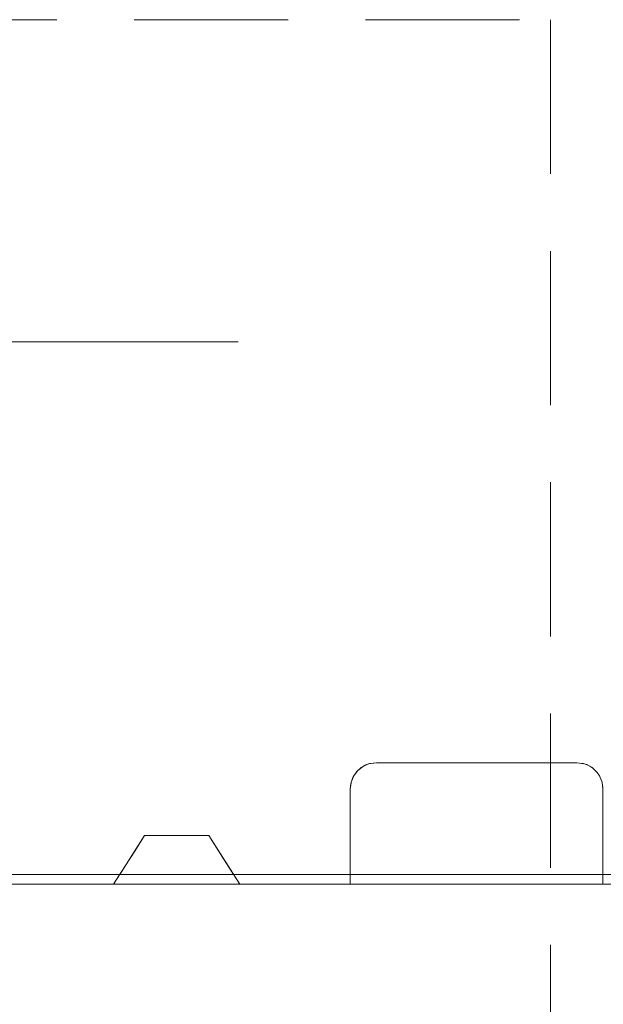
# Model space of a CAD drawing. Header units: millimetres. Extents: x 2 to 902, y -447 to 199.
# Tile 976 of 1056: x 54.49 to 55.69, y 180.68 to 182.71. Entities that reach past the tile are written whole.
import ezdxf

# ---------------------------------------------------------------- set-up
doc = ezdxf.new("R2010")
doc.units = ezdxf.units.MM
doc.header["$MEASUREMENT"] = 0
doc.linetypes.add('HIDDEN2', pattern=[0.47625, 0.3175, -0.15875])
for name, color, linetype, lineweight in [('AF-Textos conduto', 7, 'Continuous', 9), ('DI-Detalhes', 1, 'HIDDEN2', 9), ('IFC-Elemento construtivo genérico-Contorno', 253, 'Continuous', 5), ('IFC-Laje-Contorno', 134, 'Continuous', 5), ('IFC-Parede padrão-Contorno', 44, 'Continuous', 5)]:
    doc.layers.add(name, color=color, linetype=linetype, lineweight=lineweight)

msp = doc.modelspace()

# ---------------------------------------------------------------- linework, layer by layer
at = {"layer": 'AF-Textos conduto'}
msp.add_lwpolyline([(51.7484, 180.8417), (51.7484, 182.0417), (54.9405, 182.0417)], dxfattribs=at)
at = {"layer": 'DI-Detalhes'}
msp.add_lwpolyline([(49.4871, 182.705), (55.5831, 182.705), (55.5831, 179.3352), (49.4871, 179.3352), (49.4871, 182.705)], dxfattribs=at)
at = {"layer": 'IFC-Elemento construtivo genérico-Contorno', "color": 7, "lineweight": 5}
for p, q in [((55.1784, 181.1484), (55.1869, 181.1595)), ((55.1784, 181.1484), (55.1869, 181.1595)), ((55.1784, 181.1484), (55.1829, 181.155)), ((55.1784, 181.1484), (55.1829, 181.155)), ((55.1829, 181.155), (55.1869, 181.1595)), ((55.1829, 181.155), (55.1869, 181.1595)), ((55.1838, 181.156), (55.1841, 181.1565)), ((55.1838, 181.156), (55.1841, 181.1565)), ((55.1841, 181.1565), (55.1847, 181.157)), ((55.1841, 181.1565), (55.1847, 181.157)), ((55.1841, 181.1565), (55.1847, 181.157)), ((55.1841, 181.1565), (55.1847, 181.157)), ((55.1869, 181.1595), (55.198, 181.168)), ((55.1869, 181.1595), (55.198, 181.168)), ((55.1869, 181.1595), (55.1914, 181.1635)), ((55.1869, 181.1595), (55.1914, 181.1635)), ((55.1914, 181.1635), (55.198, 181.168)), ((55.1914, 181.1635), (55.198, 181.168)), ((55.1927, 181.1644), (55.1934, 181.1651)), ((55.1927, 181.1644), (55.1934, 181.1651)), ((55.1927, 181.1644), (55.1934, 181.1651)), ((55.1927, 181.1644), (55.1934, 181.1651)), ((55.1934, 181.1651), (55.1947, 181.1658)), ((55.1934, 181.1651), (55.1947, 181.1658)), ((55.1934, 181.1651), (55.1947, 181.1658)), ((55.1934, 181.1651), (55.1947, 181.1658)), ((55.198, 181.168), (55.2109, 181.1734)), ((55.198, 181.168), (55.2109, 181.1734)), ((55.198, 181.168), (55.2016, 181.1699)), ((55.198, 181.168), (55.2016, 181.1699)), ((55.2016, 181.1699), (55.2109, 181.1734)), ((55.2016, 181.1699), (55.2109, 181.1734)), ((55.2033, 181.1706), (55.2045, 181.1712)), ((55.2033, 181.1706), (55.2045, 181.1712)), ((55.2033, 181.1706), (55.2045, 181.1712)), ((55.2033, 181.1706), (55.2045, 181.1712)), ((55.2045, 181.1712), (55.2051, 181.1712)), ((55.2045, 181.1712), (55.2051, 181.1712)), ((55.2109, 181.1734), (55.2248, 181.1752)), ((55.2109, 181.1734), (55.2248, 181.1752)), ((55.2109, 181.1734), (55.2129, 181.1739)), ((55.2109, 181.1734), (55.2129, 181.1739)), ((55.2121, 181.1734), (55.2197, 181.1744)), ((55.2121, 181.1734), (55.2197, 181.1744)), ((55.2129, 181.1739), (55.2248, 181.1752)), ((55.2129, 181.1739), (55.2248, 181.1752)), ((55.2197, 181.1744), (55.2264, 181.1752)), ((55.2197, 181.1744), (55.2264, 181.1752)), ((55.2248, 181.1752), (55.6376, 181.1752)), ((55.2248, 181.1752), (55.2264, 181.1752)), ((55.2248, 181.1752), (55.6376, 181.1752)), ((55.2248, 181.1752), (55.2264, 181.1752)), ((55.2264, 181.1752), (55.231, 181.1752)), ((55.2264, 181.1752), (55.231, 181.1752)), ((55.231, 181.1752), (55.2384, 181.1752)), ((55.231, 181.1752), (55.2384, 181.1752)), ((55.2384, 181.1752), (55.248, 181.1752)), ((55.2384, 181.1752), (55.248, 181.1752)), ((55.248, 181.1752), (55.2592, 181.1752)), ((55.248, 181.1752), (55.2592, 181.1752)), ((55.2592, 181.1752), (55.2712, 181.1752)), ((55.2592, 181.1752), (55.2712, 181.1752)), ((55.2712, 181.1752), (55.5912, 181.1752)), ((55.2712, 181.1752), (55.5912, 181.1752)), ((55.5912, 181.1752), (55.6032, 181.1752)), ((55.5912, 181.1752), (55.6032, 181.1752)), ((55.6032, 181.1752), (55.6144, 181.1752)), ((55.6032, 181.1752), (55.6144, 181.1752)), ((55.6144, 181.1752), (55.624, 181.1752)), ((55.6144, 181.1752), (55.624, 181.1752)), ((55.624, 181.1752), (55.6314, 181.1752)), ((55.624, 181.1752), (55.6314, 181.1752)), ((55.6314, 181.1752), (55.636, 181.1752)), ((55.6314, 181.1752), (55.636, 181.1752)), ((55.636, 181.1752), (55.6376, 181.1752)), ((55.636, 181.1752), (55.6427, 181.1744)), ((55.636, 181.1752), (55.6376, 181.1752)), ((55.636, 181.1752), (55.6427, 181.1744)), ((55.6376, 181.1752), (55.6492, 181.1739)), ((55.6376, 181.1752), (55.6492, 181.1739)), ((55.6427, 181.1744), (55.6512, 181.1731)), ((55.6427, 181.1744), (55.6512, 181.1731)), ((55.6492, 181.1739), (55.6515, 181.1734)), ((55.6492, 181.1739), (55.6515, 181.1734)), ((55.6515, 181.1734), (55.6603, 181.1702)), ((55.6515, 181.1734), (55.6603, 181.1702)), ((55.6575, 181.1712), (55.6579, 181.1712)), ((55.6575, 181.1712), (55.6579, 181.1712)), ((55.6579, 181.1712), (55.6591, 181.1707)), ((55.6579, 181.1712), (55.6591, 181.1707)), ((55.6591, 181.1707), (55.6603, 181.1702)), ((55.6591, 181.1707), (55.6603, 181.1702)), ((55.6603, 181.1702), (55.6644, 181.168)), ((55.6603, 181.1702), (55.6644, 181.168)), ((55.6644, 181.168), (55.6706, 181.1638)), ((55.6644, 181.168), (55.6706, 181.1638)), ((55.6675, 181.166), (55.669, 181.1651)), ((55.6675, 181.166), (55.669, 181.1651)), ((55.669, 181.1651), (55.6706, 181.1638)), ((55.669, 181.1651), (55.6706, 181.1638)), ((55.6706, 181.1638), (55.6755, 181.1595)), ((55.6706, 181.1638), (55.6755, 181.1595)), ((55.6755, 181.1595), (55.6793, 181.1553)), ((55.6755, 181.1595), (55.6793, 181.1553)), ((55.6777, 181.157), (55.6783, 181.1565)), ((55.6777, 181.157), (55.6783, 181.1565)), ((55.6783, 181.1565), (55.6793, 181.1553)), ((55.6783, 181.1565), (55.6793, 181.1553)), ((55.6793, 181.1553), (55.684, 181.1484)), ((55.6793, 181.1553), (55.684, 181.1484)), ((55.1712, 181.1216), (55.173, 181.1355)), ((55.1712, 181.1216), (55.173, 181.1355)), ((55.1726, 181.1335), (55.173, 181.1355)), ((55.1726, 181.1335), (55.173, 181.1355)), ((55.1728, 181.1334), (55.173, 181.1355)), ((55.1728, 181.1334), (55.173, 181.1355)), ((55.173, 181.1355), (55.1784, 181.1484)), ((55.173, 181.1355), (55.1784, 181.1484)), ((55.1743, 181.1385), (55.1745, 181.1392)), ((55.1743, 181.1385), (55.1745, 181.1392)), ((55.1745, 181.1392), (55.1765, 181.1449)), ((55.1745, 181.1392), (55.1765, 181.1449)), ((55.1765, 181.1449), (55.1784, 181.1484)), ((55.1765, 181.1449), (55.1784, 181.1484)), ((55.177, 181.1458), (55.1771, 181.146)), ((55.177, 181.1458), (55.1771, 181.146)), ((55.1771, 181.146), (55.1773, 181.1463)), ((55.1771, 181.146), (55.1773, 181.1463)), ((55.684, 181.1484), (55.6858, 181.1451)), ((55.684, 181.1484), (55.6858, 181.1451)), ((55.6852, 181.1463), (55.6853, 181.146)), ((55.6852, 181.1463), (55.6853, 181.146)), ((55.6853, 181.146), (55.6858, 181.1451)), ((55.6853, 181.146), (55.6858, 181.1451)), ((55.6858, 181.1451), (55.6894, 181.1355)), ((55.6858, 181.1451), (55.6894, 181.1355)), ((55.6894, 181.1355), (55.6898, 181.1337)), ((55.6894, 181.1355), (55.6898, 181.1337)), ((55.1712, 181.1216), (55.1727, 181.1341)), ((55.1712, 181.1216), (55.1726, 181.1335)), ((55.1712, 181.1216), (55.1728, 181.1334)), ((55.1712, 181.1216), (55.1724, 181.1319)), ((55.1712, 181.1216), (55.1722, 181.1303)), ((55.1712, 181.1216), (55.172, 181.1287)), ((55.1712, 181.1216), (55.172, 181.1287)), ((55.1712, 181.1216), (55.1718, 181.1272)), ((55.1712, 181.1216), (55.1718, 181.1272)), ((55.1712, 180.9252), (55.1712, 181.1216)), ((55.1712, 180.9452), (55.1712, 181.1216)), ((55.1718, 181.1272), (55.1726, 181.1335)), ((55.1718, 181.1272), (55.1725, 181.1312)), ((55.1718, 181.1272), (55.172, 181.1287)), ((55.1718, 181.1272), (55.1721, 181.1282)), ((55.172, 181.1287), (55.1726, 181.1335)), ((55.172, 181.1287), (55.1726, 181.1335)), ((55.172, 181.1287), (55.1722, 181.1303)), ((55.1722, 181.1303), (55.1726, 181.1335)), ((55.1722, 181.1301), (55.1726, 181.1335)), ((55.1722, 181.1303), (55.1724, 181.1319)), ((55.1724, 181.1319), (55.1726, 181.1335)), ((55.1724, 181.1319), (55.1726, 181.1335)), ((55.1727, 181.1341), (55.1727, 181.1342)), ((55.1727, 181.1341), (55.1727, 181.1342)), ((55.1727, 181.1341), (55.1727, 181.1341)), ((55.1727, 181.133), (55.1728, 181.1334)), ((55.6897, 181.1342), (55.6897, 181.1341)), ((55.6897, 181.1342), (55.6897, 181.1341)), ((55.6897, 181.1341), (55.6898, 181.1337)), ((55.6897, 181.1341), (55.6898, 181.1337)), ((55.6898, 181.1337), (55.691, 181.123)), ((55.6898, 181.1337), (55.6912, 181.1216)), ((55.6898, 181.1337), (55.6906, 181.1272)), ((55.6898, 181.1337), (55.6909, 181.1244)), ((55.6898, 181.1337), (55.691, 181.123)), ((55.6904, 181.1288), (55.6906, 181.1272)), ((55.6905, 181.1282), (55.6905, 181.1279)), ((55.6905, 181.1275), (55.6906, 181.1272)), ((55.6906, 181.1272), (55.6906, 181.1268)), ((55.6906, 181.1272), (55.6912, 181.1216)), ((55.6906, 181.1267), (55.691, 181.123)), ((55.6908, 181.1251), (55.6909, 181.1244)), ((55.6909, 181.1244), (55.6912, 181.1216)), ((55.691, 181.123), (55.6912, 181.1216)), ((55.6912, 180.9252), (55.6912, 181.1216)), ((55.6912, 180.9452), (55.6912, 181.1216)), ((54.6966, 180.9452), (54.7478, 181.0252)), ((54.7158, 180.9752), (54.7478, 181.0252)), ((54.7274, 180.9933), (54.7478, 181.0252)), ((54.7274, 180.9933), (54.7478, 181.0252)), ((54.7478, 181.0252), (54.7527, 181.0252)), ((54.7478, 181.0252), (54.7527, 181.0252)), ((54.7527, 181.0252), (54.7616, 181.0252)), ((54.7527, 181.0252), (54.7616, 181.0252)), ((54.7616, 181.0252), (54.7686, 181.0252)), ((54.7616, 181.0252), (54.7686, 181.0252)), ((54.7686, 181.0252), (54.7755, 181.0252)), ((54.7686, 181.0252), (54.7755, 181.0252)), ((54.7755, 181.0252), (54.7851, 181.0252)), ((54.7755, 181.0252), (54.7851, 181.0252)), ((54.7851, 181.0252), (54.7946, 181.0252)), ((54.7851, 181.0252), (54.7946, 181.0252)), ((54.7946, 181.0252), (54.8042, 181.0252)), ((54.7946, 181.0252), (54.8042, 181.0252)), ((54.8042, 181.0252), (54.8138, 181.0252)), ((54.8042, 181.0252), (54.8138, 181.0252)), ((54.8138, 181.0252), (54.8234, 181.0252)), ((54.8138, 181.0252), (54.8234, 181.0252)), ((54.8234, 181.0252), (54.8329, 181.0252)), ((54.8234, 181.0252), (54.8329, 181.0252)), ((54.8329, 181.0252), (54.8425, 181.0252)), ((54.8329, 181.0252), (54.8425, 181.0252)), ((54.8425, 181.0252), (54.8521, 181.0252)), ((54.8425, 181.0252), (54.8521, 181.0252)), ((54.8521, 181.0252), (54.859, 181.0252)), ((54.8521, 181.0252), (54.859, 181.0252)), ((54.859, 181.0252), (54.8659, 181.0252)), ((54.859, 181.0252), (54.8659, 181.0252)), ((54.8659, 181.0252), (54.8729, 181.0252)), ((54.8659, 181.0252), (54.8798, 181.0252)), ((54.8729, 181.0252), (54.8798, 181.0252)), ((54.8798, 181.0252), (54.9438, 180.9252)), ((54.8798, 181.0252), (54.9118, 180.9752)), ((54.8798, 181.0252), (54.9118, 180.9752)), ((54.8798, 181.0252), (54.931, 180.9452)), ((54.707, 180.9615), (54.7274, 180.9933)), ((54.6838, 180.9252), (54.7158, 180.9752)), ((54.9118, 180.9752), (54.9438, 180.9252)), ((54.9118, 180.9752), (54.931, 180.9452)), ((54.6838, 180.9252), (54.707, 180.9615)), ((54.6966, 180.9452), (54.707, 180.9615)), ((54.6838, 180.9252), (54.6873, 180.9252)), ((54.6873, 180.9252), (54.6937, 180.9252)), ((54.6937, 180.9252), (54.7078, 180.9252)), ((54.7078, 180.9252), (54.7219, 180.9252)), ((54.7219, 180.9252), (54.743, 180.9252)), ((54.743, 180.9252), (54.764, 180.9252)), ((54.764, 180.9252), (54.7889, 180.9252)), ((54.7889, 180.9252), (54.8138, 180.9252)), ((54.8138, 180.9252), (54.8387, 180.9252)), ((54.8387, 180.9252), (54.8635, 180.9252)), ((54.8635, 180.9252), (54.8846, 180.9252)), ((54.8846, 180.9252), (54.9057, 180.9252)), ((54.9057, 180.9252), (54.9198, 180.9252)), ((54.9198, 180.9252), (54.9339, 180.9252)), ((54.9339, 180.9252), (54.9403, 180.9252)), ((54.9403, 180.9252), (54.9438, 180.9252)), ((55.1712, 180.9252), (55.1746, 180.9252)), ((55.1746, 180.9252), (55.1846, 180.9252)), ((55.1846, 180.9252), (55.2005, 180.9252)), ((55.2005, 180.9252), (55.2212, 180.9252)), ((55.2212, 180.9252), (55.2453, 180.9252)), ((55.2453, 180.9252), (55.2712, 180.9252)), ((55.2712, 180.9252), (55.5912, 180.9252)), ((55.5912, 180.9252), (55.6171, 180.9252)), ((55.6171, 180.9252), (55.6412, 180.9252)), ((55.6412, 180.9252), (55.6619, 180.9252)), ((55.6619, 180.9252), (55.6778, 180.9252)), ((55.6778, 180.9252), (55.6878, 180.9252)), ((55.6878, 180.9252), (55.6912, 180.9252))]:
    msp.add_line(p, q, dxfattribs=at)
at = {"layer": 'IFC-Laje-Contorno', "color": 7, "lineweight": 5}
for p, q in [((54.3777, 180.9252), (54.6838, 180.9252)), ((54.3777, 180.9252), (55.1712, 180.9252)), ((54.9438, 180.9252), (55.1712, 180.9252)), ((55.6912, 180.9252), (70.1638, 180.9252)), ((55.6912, 180.9252), (56.3836, 180.9252))]:
    msp.add_line(p, q, dxfattribs=at)
at = {"layer": 'IFC-Parede padrão-Contorno', "color": 7, "lineweight": 5}
for p, q in [((51.6261, 180.9452), (57.6259, 180.9452)), ((50.7454, 180.9252), (56.3836, 180.9252))]:
    msp.add_line(p, q, dxfattribs=at)

doc.saveas('drawing.dxf')
